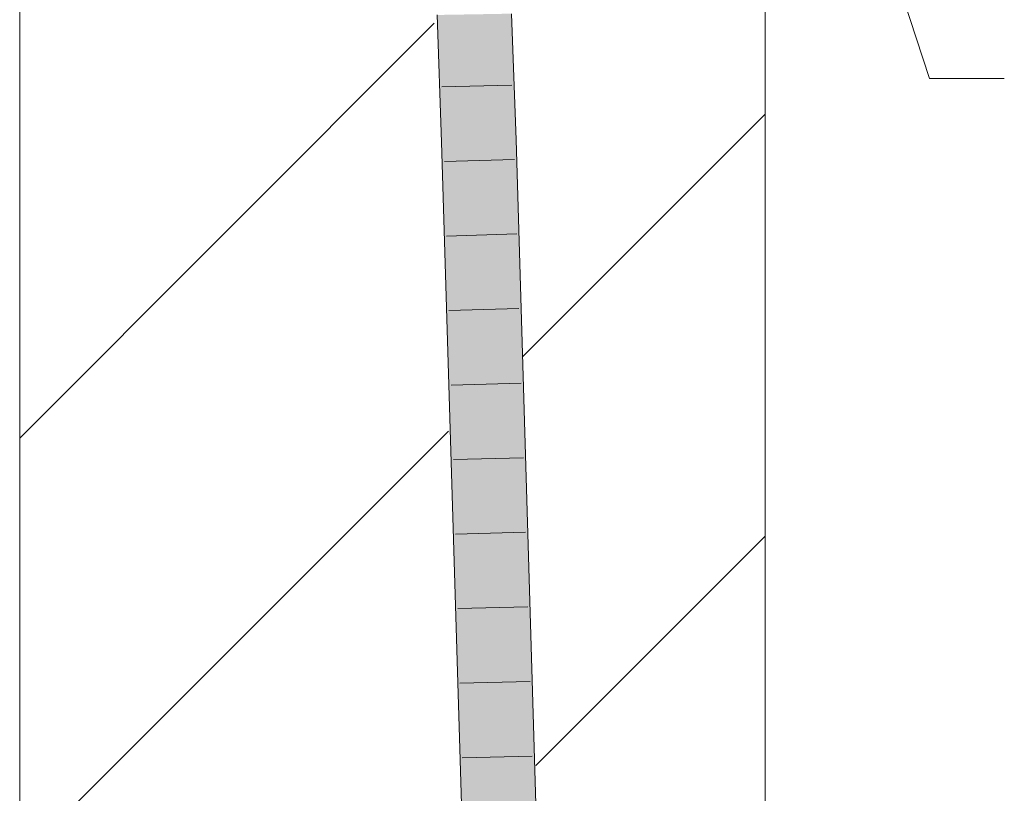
# Model space of a CAD drawing. Extents: x -620 to 300, y 62 to 1107.
# Tile 275 of 290: x 259.98 to 263.28, y 851.7 to 854.3. Entities that reach past the tile are written whole.
import ezdxf
from ezdxf.lldxf.tags import DXFTag

# ---------------------------------------------------------------- set-up
doc = ezdxf.new("R2010")
doc.units = 0
doc.layers.get('0').update_dxf_attribs({"lineweight": 35})
doc.layers.add('E_Detail_Linie_Text_Bem', color=7, linetype='Continuous', lineweight=13)
for name, color, linetype, lineweight, true_color in [('E_Detail_Wandschraffur', 7, 'Continuous', 5, 0xc0c0c0), ('E_Leerrohr 25-A06G9GDD8I', 7, 'Continuous', 9, 0xff8000), ('E_Leerrohr 25-Shading', 7, 'Continuous', 9, 0xff8000)]:
    doc.layers.add(name, color=color, linetype=linetype, lineweight=lineweight, true_color=true_color)
tags = doc.linetypes.add('fein_strichliert', pattern=[4, 1, -2, 1]).pattern_tags.tags
tags[8:9] = [DXFTag(74, 4), DXFTag(75, 0), DXFTag(340, '0'), DXFTag(46, 0.0), DXFTag(50, 0.0), DXFTag(44, 0.0), DXFTag(45, 0.0)]
tags[6:7] = [DXFTag(74, 4), DXFTag(75, 0), DXFTag(340, '0'), DXFTag(46, 0.0), DXFTag(50, 0.0), DXFTag(44, 0.0), DXFTag(45, 0.0)]
tags[4:5] = [DXFTag(74, 4), DXFTag(75, 0), DXFTag(340, '0'), DXFTag(46, 0.0), DXFTag(50, 0.0), DXFTag(44, 0.0), DXFTag(45, 0.0)]

# ---------------------------------------------------------------- blocks, each defined once
blk = doc.blocks.new('Shading-A06G9G198I', base_point=(260.3156, 751.1562))
at = {"layer": 'E_Leerrohr 25-Shading', "color": 43, "true_color": 0xd7ab7f}
for points in [[(261.3977, 853.8855), (261.4343, 853.8866), (261.3825, 854.3119), (261.4191, 854.3125)], [(261.611, 853.892), (261.6476, 853.8931), (261.5959, 854.3156), (261.6324, 854.3162)], [(261.3977, 853.8855), (261.5123, 850.0424), (261.4343, 853.8866), (261.5442, 850.043)], [(261.5442, 850.043), (261.5489, 850.0432), (261.4343, 853.8866)], [(261.7257, 850.0464), (261.7623, 850.0472), (261.611, 853.892), (261.6476, 853.8931)]]:
    blk.add_solid(points, dxfattribs=at)
at = {"layer": 'E_Leerrohr 25-Shading', "color": 31, "true_color": 0xfabd7f}
for points in [[(261.4343, 853.8866), (261.5227, 853.8893), (261.4191, 854.3125), (261.5075, 854.314)], [(261.5227, 853.8893), (261.611, 853.892), (261.5075, 854.314), (261.5959, 854.3156)], [(261.5489, 850.0432), (261.6373, 850.0448), (261.4343, 853.8866), (261.5227, 853.8893)], [(261.5227, 853.8893), (261.6487, 850.045), (261.611, 853.892), (261.7257, 850.0464)], [(261.5227, 853.8893), (261.6373, 850.0448), (261.6487, 850.045)]]:
    blk.add_solid(points, dxfattribs=at)
blk = doc.blocks.new('Referenz-A06G9GDJ8I')
at = {"layer": 'E_Detail_Linie_Text_Bem', "linetype": 'Continuous', "ltscale": 0.13}
for p, q in [((259.9829, 844.9782), (259.9829, 856.7782)), ((262.4829, 856.7782), (262.4829, 816.7782))]:
    blk.add_line(p, q, dxfattribs=at)
at = {"layer": 'E_Detail_Linie_Text_Bem', "color": 0, "linetype": 'Continuous', "ltscale": 0.13}
for p, q in [((263.0337, 854.099), (262.4963, 855.747)), ((263.2845, 854.099), (263.0337, 854.099))]:
    blk.add_line(p, q, dxfattribs=at)
at = {"layer": 'E_Detail_Wandschraffur', "linetype": 'fein_strichliert', "ltscale": 0.13}
for p, q in [((259.9829, 852.8938), (261.3731, 854.284)), ((261.7134, 851.7958), (262.4829, 852.5654))]:
    blk.add_line(p, q, dxfattribs=at)
at = {"layer": 'E_Detail_Wandschraffur', "linetype": 'ByBlock', "ltscale": 0.13}
for p, q in [((261.6702, 853.1669), (262.4829, 853.9796)), ((259.9829, 851.4796), (261.4202, 852.9168))]:
    blk.add_line(p, q, dxfattribs=at)
at = {"layer": 'E_Leerrohr 25-A06G9GDD8I', "linetype": 'Continuous', "ltscale": 0.13}
for p, q in [((261.3977, 853.8855), (261.3825, 854.3119)), ((261.6476, 853.8931), (261.6325, 854.3162)), ((261.6335, 854.077), (261.3986, 854.0712)), ((261.5123, 850.0424), (261.3977, 853.8855)), ((261.7623, 850.0472), (261.6476, 853.8931)), ((261.6421, 853.8278), (261.4072, 853.8207)), ((261.6495, 853.5778), (261.4146, 853.5709)), ((261.657, 853.3278), (261.4221, 853.3211)), ((261.6644, 853.0778), (261.4295, 853.0713)), ((261.6719, 852.8278), (261.437, 852.8215)), ((261.6793, 852.5779), (261.4444, 852.5717)), ((261.6868, 852.3279), (261.4518, 852.3219)), ((261.6942, 852.0779), (261.4593, 852.0721)), ((261.7017, 851.8279), (261.4667, 851.8222))]:
    blk.add_line(p, q, dxfattribs=at)

msp = doc.modelspace()

# ---------------------------------------------------------------- block references
at = {"color": 8, "lineweight": 25, "ltscale": 0.25, "true_color": 0x808080}
msp.add_blockref('Referenz-A06G9GDJ8I', (0, 0), dxfattribs=at)
msp.add_blockref('Shading-A06G9G198I', (260.3156, 751.1562))

doc.saveas('drawing.dxf')
